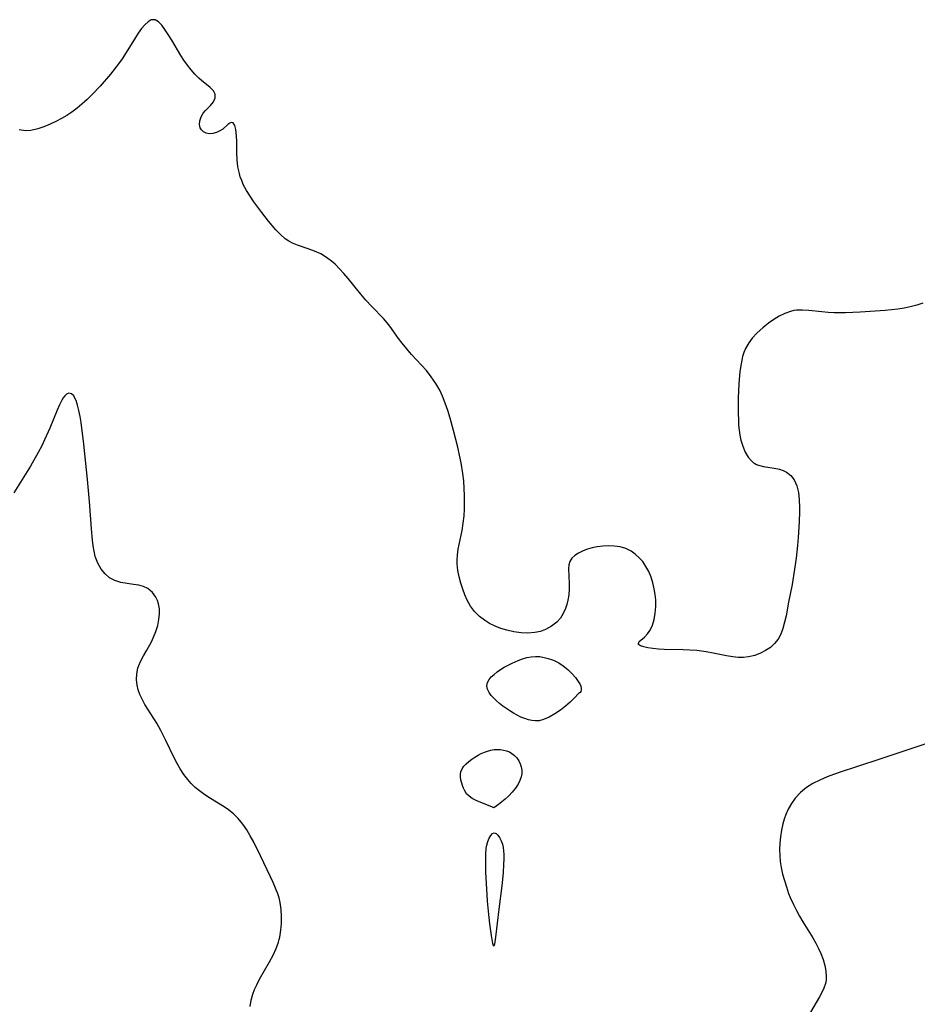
# Model space of a CAD drawing. Header units: metres. Extents: x 1073367 to 1082519, y 1569854 to 1574957.
# Tile 883 of 1056: x 1079737 to 1079948, y 1572579 to 1572810. Entities that reach past the tile are written whole.
import ezdxf

# ---------------------------------------------------------------- set-up
doc = ezdxf.new("R2010")
doc.units = ezdxf.units.M
doc.layers.add('CGG_CurvaNivelLidar_v1', color=253, linetype='Continuous', lineweight=30)

msp = doc.modelspace()

# ---------------------------------------------------------------- linework, layer by layer
at = {"layer": 'CGG_CurvaNivelLidar_v1'}
for p, q in [((1079768.2762, 1572810.1018, 73.5), (1079767.9893, 1572810.0317, 73.5)), ((1079768.6453, 1572810.1032, 73.5), (1079768.2762, 1572810.1018, 73.5)), ((1079768.9194, 1572810.0374, 73.5), (1079768.6453, 1572810.1032, 73.5)), ((1079765.7329, 1572807.9947, 73.5), (1079764.9687, 1572806.9185, 73.5)), ((1079766.4909, 1572808.9103, 73.5), (1079765.7329, 1572807.9947, 73.5)), ((1079767.2431, 1572809.6116, 73.5), (1079766.4909, 1572808.9103, 73.5)), ((1079767.9893, 1572810.0317, 73.5), (1079767.2431, 1572809.6116, 73.5)), ((1079769.6908, 1572809.5846, 73.5), (1079768.9194, 1572810.0374, 73.5)), ((1079770.4589, 1572808.8151, 73.5), (1079769.6908, 1572809.5846, 73.5)), ((1079771.2288, 1572807.8117, 73.5), (1079770.4589, 1572808.8151, 73.5)), ((1079772.0059, 1572806.6411, 73.5), (1079771.2288, 1572807.8117, 73.5)), ((1079764.3286, 1572805.935, 73.5), (1079762.1271, 1572802.3651, 73.5)), ((1079764.9687, 1572806.9185, 73.5), (1079764.3286, 1572805.935, 73.5)), ((1079772.8512, 1572805.2623, 73.5), (1079772.0059, 1572806.6411, 73.5)), ((1079774.9804, 1572801.6663, 73.5), (1079772.8512, 1572805.2623, 73.5)), ((1079761.1791, 1572800.9163, 73.5), (1079760.3103, 1572799.7007, 73.5)), ((1079762.1271, 1572802.3651, 73.5), (1079761.1791, 1572800.9163, 73.5)), ((1079775.6543, 1572800.6169, 73.5), (1079774.9804, 1572801.6663, 73.5)), ((1079760.3103, 1572799.7007, 73.5), (1079758.4376, 1572797.3226, 73.5)), ((1079776.4823, 1572799.4484, 73.5), (1079775.6543, 1572800.6169, 73.5)), ((1079777.3541, 1572798.3443, 73.5), (1079776.4823, 1572799.4484, 73.5)), ((1079758.4376, 1572797.3226, 73.5), (1079756.0139, 1572794.5113, 73.5)), ((1079778.2584, 1572797.32, 73.5), (1079777.3541, 1572798.3443, 73.5)), ((1079779.1839, 1572796.3938, 73.5), (1079778.2584, 1572797.32, 73.5)), ((1079779.8085, 1572795.837, 73.5), (1079779.1839, 1572796.3938, 73.5)), ((1079756.0139, 1572794.5113, 73.5), (1079754.1121, 1572792.4986, 73.5)), ((1079781.8822, 1572794.1416, 73.5), (1079779.8085, 1572795.837, 73.5)), ((1079782.6344, 1572793.3777, 73.5), (1079781.8822, 1572794.1416, 73.5)), ((1079754.1121, 1572792.4986, 73.5), (1079752.9358, 1572791.357, 73.5)), ((1079782.5898, 1572790.7992, 73.5), (1079783.0083, 1572791.7092, 73.5)), ((1079783.0443, 1572792.5957, 73.5), (1079782.6344, 1572793.3777, 73.5)), ((1079783.0083, 1572791.7092, 73.5), (1079783.0443, 1572792.5957, 73.5)), ((1079750.5647, 1572789.3013, 73.5), (1079749.3729, 1572788.4003, 73.5)), ((1079751.7276, 1572790.2671, 73.5), (1079750.5647, 1572789.3013, 73.5)), ((1079752.9358, 1572791.357, 73.5), (1079751.7276, 1572790.2671, 73.5)), ((1079780.7573, 1572788.7384, 73.5), (1079781.92, 1572789.9233, 73.5)), ((1079781.92, 1572789.9233, 73.5), (1079782.5898, 1572790.7992, 73.5)), ((1079748.1508, 1572787.5775, 73.5), (1079746.9519, 1572786.8725, 73.5)), ((1079749.3729, 1572788.4003, 73.5), (1079748.1508, 1572787.5775, 73.5)), ((1079779.4401, 1572786.358, 73.5), (1079779.7389, 1572787.2604, 73.5)), ((1079779.7389, 1572787.2604, 73.5), (1079780.2246, 1572788.1038, 73.5)), ((1079780.2246, 1572788.1038, 73.5), (1079780.7573, 1572788.7384, 73.5)), ((1079742.8023, 1572784.9448, 73.5), (1079741.3867, 1572784.4573, 73.5)), ((1079744.2598, 1572785.5444, 73.5), (1079742.8023, 1572784.9448, 73.5)), ((1079745.7389, 1572786.2382, 73.5), (1079744.2598, 1572785.5444, 73.5)), ((1079746.9519, 1572786.8725, 73.5), (1079745.7389, 1572786.2382, 73.5)), ((1079779.3606, 1572785.4628, 73.5), (1079779.4401, 1572786.358, 73.5)), ((1079779.5186, 1572784.6919, 73.5), (1079779.3606, 1572785.4628, 73.5)), ((1079779.8, 1572784.1872, 73.5), (1079779.5186, 1572784.6919, 73.5)), ((1079785.9942, 1572785.507, 73.5), (1079784.8281, 1572784.4052, 73.5)), ((1079786.4324, 1572785.8043, 73.5), (1079785.9942, 1572785.507, 73.5)), ((1079786.8604, 1572785.9326, 73.5), (1079786.4324, 1572785.8043, 73.5)), ((1079787.2401, 1572785.8312, 73.5), (1079786.8604, 1572785.9326, 73.5)), ((1079787.6286, 1572785.2606, 73.5), (1079787.2401, 1572785.8312, 73.5)), ((1079787.8887, 1572784.2841, 73.5), (1079787.6286, 1572785.2606, 73.5)), ((1079737.4764, 1572784.1024, 73.5), (1079736.9658, 1572784.2378, 73.5)), ((1079738.5229, 1572783.9574, 73.5), (1079737.4764, 1572784.1024, 73.5)), ((1079739.7172, 1572784.0504, 73.5), (1079738.5229, 1572783.9574, 73.5)), ((1079741.3867, 1572784.4573, 73.5), (1079739.7172, 1572784.0504, 73.5)), ((1079780.2492, 1572783.7543, 73.5), (1079779.8, 1572784.1872, 73.5)), ((1079780.8822, 1572783.4345, 73.5), (1079780.2492, 1572783.7543, 73.5)), ((1079781.6103, 1572783.2925, 73.5), (1079780.8822, 1572783.4345, 73.5)), ((1079782.4658, 1572783.3459, 73.5), (1079781.6103, 1572783.2925, 73.5)), ((1079783.3237, 1572783.579, 73.5), (1079782.4658, 1572783.3459, 73.5)), ((1079784.1298, 1572783.9456, 73.5), (1079783.3237, 1572783.579, 73.5)), ((1079784.8281, 1572784.4052, 73.5), (1079784.1298, 1572783.9456, 73.5)), ((1079788.0605, 1572782.8189, 73.5), (1079787.8887, 1572784.2841, 73.5)), ((1079788.116, 1572781.4602, 73.5), (1079788.0605, 1572782.8189, 73.5)), ((1079788.1285, 1572778.8088, 73.5), (1079788.116, 1572781.4602, 73.5)), ((1079788.1832, 1572777.1759, 73.5), (1079788.1285, 1572778.8088, 73.5)), ((1079788.3605, 1572775.5244, 73.5), (1079788.1832, 1572777.1759, 73.5)), ((1079788.7068, 1572773.9249, 73.5), (1079788.3605, 1572775.5244, 73.5)), ((1079788.9193, 1572773.2036, 73.5), (1079788.7068, 1572773.9249, 73.5)), ((1079789.2477, 1572772.2817, 73.5), (1079788.9193, 1572773.2036, 73.5)), ((1079789.636, 1572771.3762, 73.5), (1079789.2477, 1572772.2817, 73.5)), ((1079790.3713, 1572769.9688, 73.5), (1079789.636, 1572771.3762, 73.5)), ((1079791.2147, 1572768.6006, 73.5), (1079790.3713, 1572769.9688, 73.5)), ((1079792.13, 1572767.2604, 73.5), (1079791.2147, 1572768.6006, 73.5)), ((1079793.9605, 1572764.7887, 73.5), (1079792.13, 1572767.2604, 73.5)), ((1079795.5773, 1572762.749, 73.5), (1079793.9605, 1572764.7887, 73.5)), ((1079797.2829, 1572760.7193, 73.5), (1079795.5773, 1572762.749, 73.5)), ((1079798.3432, 1572759.5993, 73.5), (1079797.2829, 1572760.7193, 73.5)), ((1079799.4741, 1572758.6163, 73.5), (1079798.3432, 1572759.5993, 73.5)), ((1079800.319, 1572758.0409, 73.5), (1079799.4741, 1572758.6163, 73.5)), ((1079801.2112, 1572757.5583, 73.5), (1079800.319, 1572758.0409, 73.5)), ((1079802.3884, 1572757.074, 73.5), (1079801.2112, 1572757.5583, 73.5)), ((1079804.8514, 1572756.2716, 73.5), (1079802.3884, 1572757.074, 73.5)), ((1079806.3554, 1572755.7195, 73.5), (1079804.8514, 1572756.2716, 73.5)), ((1079807.829, 1572755.036, 73.5), (1079806.3554, 1572755.7195, 73.5)), ((1079808.6839, 1572754.5446, 73.5), (1079807.829, 1572755.036, 73.5)), ((1079809.5108, 1572753.9921, 73.5), (1079808.6839, 1572754.5446, 73.5)), ((1079810.3629, 1572753.3367, 73.5), (1079809.5108, 1572753.9921, 73.5)), ((1079811.1813, 1572752.6229, 73.5), (1079810.3629, 1572753.3367, 73.5)), ((1079812.2507, 1572751.5659, 73.5), (1079811.1813, 1572752.6229, 73.5)), ((1079813.2758, 1572750.4388, 73.5), (1079812.2507, 1572751.5659, 73.5)), ((1079814.2716, 1572749.2645, 73.5), (1079813.2758, 1572750.4388, 73.5)), ((1079817.2752, 1572745.5724, 73.5), (1079814.2716, 1572749.2645, 73.5)), ((1079818.4345, 1572744.2202, 73.5), (1079817.2752, 1572745.5724, 73.5)), ((1079819.8519, 1572742.6919, 73.5), (1079818.4345, 1572744.2202, 73.5)), ((1079947.8895, 1572742.9986, 73.5), (1079946.2709, 1572742.5786, 73.5)), ((1079949.2933, 1572743.5057, 73.5), (1079947.8895, 1572742.9986, 73.5)), ((1079822.5826, 1572739.874, 73.5), (1079819.8519, 1572742.6919, 73.5)), ((1079916.8133, 1572741.0685, 73.5), (1079915.5159, 1572740.4109, 73.5)), ((1079918.1551, 1572741.5497, 73.5), (1079916.8133, 1572741.0685, 73.5)), ((1079918.9344, 1572741.722, 73.5), (1079918.1551, 1572741.5497, 73.5)), ((1079919.5948, 1572741.8078, 73.5), (1079918.9344, 1572741.722, 73.5)), ((1079921.03, 1572741.8497, 73.5), (1079919.5948, 1572741.8078, 73.5)), ((1079922.5053, 1572741.7588, 73.5), (1079921.03, 1572741.8497, 73.5)), ((1079925.5607, 1572741.429, 73.5), (1079922.5053, 1572741.7588, 73.5)), ((1079926.9966, 1572741.3087, 73.5), (1079925.5607, 1572741.429, 73.5)), ((1079928.4533, 1572741.2384, 73.5), (1079926.9966, 1572741.3087, 73.5)), ((1079931.1101, 1572741.2426, 73.5), (1079928.4533, 1572741.2384, 73.5)), ((1079934.545, 1572741.3782, 73.5), (1079931.1101, 1572741.2426, 73.5)), ((1079940.3918, 1572741.7682, 73.5), (1079934.545, 1572741.3782, 73.5)), ((1079943.3801, 1572742.0815, 73.5), (1079940.3918, 1572741.7682, 73.5)), ((1079944.8414, 1572742.302, 73.5), (1079943.3801, 1572742.0815, 73.5)), ((1079946.2709, 1572742.5786, 73.5), (1079944.8414, 1572742.302, 73.5)), ((1079823.4393, 1572738.879, 73.5), (1079822.5826, 1572739.874, 73.5)), ((1079824.0329, 1572738.1011, 73.5), (1079823.4393, 1572738.879, 73.5)), ((1079913.0188, 1572738.7487, 73.5), (1079911.6512, 1572737.6765, 73.5)), ((1079914.2532, 1572739.6245, 73.5), (1079913.0188, 1572738.7487, 73.5)), ((1079915.5159, 1572740.4109, 73.5), (1079914.2532, 1572739.6245, 73.5)), ((1079826.1177, 1572735.1445, 73.5), (1079824.0329, 1572738.1011, 73.5)), ((1079910.3555, 1572736.5229, 73.5), (1079909.1786, 1572735.271, 73.5)), ((1079911.6512, 1572737.6765, 73.5), (1079910.3555, 1572736.5229, 73.5)), ((1079826.9182, 1572734.0722, 73.5), (1079826.1177, 1572735.1445, 73.5)), ((1079828.0144, 1572732.7266, 73.5), (1079826.9182, 1572734.0722, 73.5)), ((1079908.3564, 1572734.1778, 73.5), (1079907.5849, 1572732.8048, 73.5)), ((1079909.1786, 1572735.271, 73.5), (1079908.3564, 1572734.1778, 73.5)), ((1079829.1543, 1572731.4305, 73.5), (1079828.0144, 1572732.7266, 73.5)), ((1079831.4957, 1572728.9124, 73.5), (1079829.1543, 1572731.4305, 73.5)), ((1079907.2179, 1572731.8932, 73.5), (1079906.9246, 1572730.9411, 73.5)), ((1079907.5849, 1572732.8048, 73.5), (1079907.2179, 1572731.8932, 73.5)), ((1079906.5468, 1572729.2096, 73.5), (1079906.2936, 1572727.406, 73.5)), ((1079906.9246, 1572730.9411, 73.5), (1079906.5468, 1572729.2096, 73.5)), ((1079832.6356, 1572727.621, 73.5), (1079831.4957, 1572728.9124, 73.5)), ((1079833.7886, 1572726.1587, 73.5), (1079832.6356, 1572727.621, 73.5)), ((1079906.2936, 1572727.406, 73.5), (1079906.0618, 1572724.5412, 73.5)), ((1079834.8391, 1572724.6216, 73.5), (1079833.7886, 1572726.1587, 73.5)), ((1079835.7649, 1572723.0061, 73.5), (1079834.8391, 1572724.6216, 73.5)), ((1079906.0618, 1572724.5412, 73.5), (1079905.9089, 1572721.2317, 73.5)), ((1079748.674, 1572722.3297, 74), (1079748.0854, 1572722.0764, 74)), ((1079749.2667, 1572722.1869, 74), (1079748.674, 1572722.3297, 74)), ((1079749.7865, 1572721.6742, 74), (1079749.2667, 1572722.1869, 74)), ((1079836.4195, 1572721.6159, 73.5), (1079835.7649, 1572723.0061, 73.5)), ((1079746.9883, 1572720.686, 74), (1079746.4315, 1572719.5926, 74)), ((1079747.3425, 1572721.2561, 74), (1079746.9883, 1572720.686, 74)), ((1079747.7066, 1572721.7248, 74), (1079747.3425, 1572721.2561, 74)), ((1079748.0854, 1572722.0764, 74), (1079747.7066, 1572721.7248, 74)), ((1079750.0769, 1572721.1801, 74), (1079749.7865, 1572721.6742, 74)), ((1079750.339, 1572720.5809, 74), (1079750.0769, 1572721.1801, 74)), ((1079750.703, 1572719.4923, 74), (1079750.339, 1572720.5809, 74)), ((1079837.085, 1572719.9426, 73.5), (1079836.4195, 1572721.6159, 73.5)), ((1079837.6753, 1572718.2247, 73.5), (1079837.085, 1572719.9426, 73.5)), ((1079905.9089, 1572721.2317, 73.5), (1079905.8733, 1572719.4424, 73.5)), ((1079745.8808, 1572718.3372, 74), (1079744.1538, 1572714.1038, 74)), ((1079746.4315, 1572719.5926, 74), (1079745.8808, 1572718.3372, 74)), ((1079751.0231, 1572718.2442, 74), (1079750.703, 1572719.4923, 74)), ((1079751.298, 1572716.875, 74), (1079751.0231, 1572718.2442, 74)), ((1079838.2123, 1572716.475, 73.5), (1079837.6753, 1572718.2247, 73.5)), ((1079905.8733, 1572719.4424, 73.5), (1079905.8776, 1572717.667, 73.5)), ((1079905.8776, 1572717.667, 73.5), (1079905.9239, 1572715.9197, 73.5)), ((1079751.5253, 1572715.4382, 74), (1079751.298, 1572716.875, 74)), ((1079752.1551, 1572710.3518, 74), (1079751.5253, 1572715.4382, 74)), ((1079839.0194, 1572713.5629, 73.5), (1079838.2123, 1572716.475, 73.5)), ((1079905.9239, 1572715.9197, 73.5), (1079905.984, 1572714.779, 73.5)), ((1079744.1538, 1572714.1038, 74), (1079742.9584, 1572711.3473, 74)), ((1079840.0154, 1572709.6113, 73.5), (1079839.0194, 1572713.5629, 73.5)), ((1079905.984, 1572714.779, 73.5), (1079906.0846, 1572713.6612, 73.5)), ((1079906.0846, 1572713.6612, 73.5), (1079906.2607, 1572712.4678, 73.5)), ((1079742.9584, 1572711.3473, 74), (1079742.3032, 1572709.9688, 74)), ((1079906.2607, 1572712.4678, 73.5), (1079906.5082, 1572711.3157, 73.5)), ((1079906.5082, 1572711.3157, 73.5), (1079906.9595, 1572709.8309, 73.5)), ((1079741.4627, 1572708.3463, 74), (1079739.6395, 1572705.1559, 74)), ((1079742.3032, 1572709.9688, 74), (1079741.4627, 1572708.3463, 74)), ((1079753.0378, 1572702.0463, 74), (1079752.1551, 1572710.3518, 74)), ((1079840.4304, 1572707.7807, 73.5), (1079840.0154, 1572709.6113, 73.5)), ((1079906.9595, 1572709.8309, 73.5), (1079907.5374, 1572708.473, 73.5)), ((1079907.5374, 1572708.473, 73.5), (1079908.2428, 1572707.2812, 73.5)), ((1079840.8014, 1572705.9429, 73.5), (1079840.4304, 1572707.7807, 73.5)), ((1079908.2428, 1572707.2812, 73.5), (1079909.0863, 1572706.3058, 73.5)), ((1079909.0863, 1572706.3058, 73.5), (1079909.5136, 1572705.9556, 73.5)), ((1079909.5136, 1572705.9556, 73.5), (1079909.8121, 1572705.7596, 73.5)), ((1079739.6395, 1572705.1559, 74), (1079735.7625, 1572698.8746, 74)), ((1079841.2067, 1572703.4339, 73.5), (1079840.8014, 1572705.9429, 73.5)), ((1079909.8121, 1572705.7596, 73.5), (1079910.1753, 1572705.5674, 73.5)), ((1079910.1753, 1572705.5674, 73.5), (1079910.6308, 1572705.3816, 73.5)), ((1079910.6308, 1572705.3816, 73.5), (1079911.795, 1572705.0741, 73.5)), ((1079911.795, 1572705.0741, 73.5), (1079914.3086, 1572704.6873, 73.5)), ((1079914.3086, 1572704.6873, 73.5), (1079915.5623, 1572704.4248, 73.5)), ((1079915.5623, 1572704.4248, 73.5), (1079916.4459, 1572704.1321, 73.5)), ((1079916.4459, 1572704.1321, 73.5), (1079917.2697, 1572703.735, 73.5)), ((1079917.2697, 1572703.735, 73.5), (1079918.2373, 1572703.0137, 73.5)), ((1079753.5091, 1572696.861, 74), (1079753.0378, 1572702.0463, 74)), ((1079841.4042, 1572701.6944, 73.5), (1079841.2067, 1572703.4339, 73.5)), ((1079841.5305, 1572699.9527, 73.5), (1079841.4042, 1572701.6944, 73.5)), ((1079918.2373, 1572703.0137, 73.5), (1079919.0493, 1572701.9703, 73.5)), ((1079919.0493, 1572701.9703, 73.5), (1079919.3865, 1572701.2853, 73.5)), ((1079841.585, 1572698.3127, 73.5), (1079841.5305, 1572699.9527, 73.5)), ((1079919.3865, 1572701.2853, 73.5), (1079919.6544, 1572700.538, 73.5)), ((1079919.6544, 1572700.538, 73.5), (1079920.0194, 1572698.9729, 73.5)), ((1079753.9525, 1572690.4375, 74), (1079753.5091, 1572696.861, 74)), ((1079841.5629, 1572695.0933, 73.5), (1079841.585, 1572698.3127, 73.5)), ((1079920.0194, 1572698.9729, 73.5), (1079920.2312, 1572697.2661, 73.5)), ((1079920.2312, 1572697.2661, 73.5), (1079920.3185, 1572695.4585, 73.5)), ((1079841.4839, 1572693.5204, 73.5), (1079841.5629, 1572695.0933, 73.5)), ((1079920.3215, 1572694.4913, 73.5), (1079920.245, 1572692.0873, 73.5)), ((1079920.3185, 1572695.4585, 73.5), (1079920.3215, 1572694.4913, 73.5)), ((1079841.3105, 1572691.7511, 73.5), (1079841.4839, 1572693.5204, 73.5)), ((1079920.245, 1572692.0873, 73.5), (1079920.0039, 1572688.3701, 73.5)), ((1079754.1825, 1572687.8025, 74), (1079753.9525, 1572690.4375, 74)), ((1079840.1317, 1572685.6942, 73.5), (1079841.0417, 1572690.0113, 73.5)), ((1079841.0417, 1572690.0113, 73.5), (1079841.3105, 1572691.7511, 73.5)), ((1079754.3479, 1572686.4703, 74), (1079754.1825, 1572687.8025, 74)), ((1079920.0039, 1572688.3701, 73.5), (1079919.8376, 1572686.4884, 73.5)), ((1079754.5663, 1572685.1809, 74), (1079754.3479, 1572686.4703, 74)), ((1079754.8674, 1572683.9455, 74), (1079754.5663, 1572685.1809, 74)), ((1079839.9277, 1572684.2689, 73.5), (1079840.1317, 1572685.6942, 73.5)), ((1079869.4737, 1572685.2861, 73.5), (1079868.3521, 1572684.7569, 73.5)), ((1079870.4858, 1572685.646, 73.5), (1079869.4737, 1572685.2861, 73.5)), ((1079871.5618, 1572685.9405, 73.5), (1079870.4858, 1572685.646, 73.5)), ((1079872.7965, 1572686.1849, 73.5), (1079871.5618, 1572685.9405, 73.5)), ((1079874.0637, 1572686.3473, 73.5), (1079872.7965, 1572686.1849, 73.5)), ((1079875.3417, 1572686.426, 73.5), (1079874.0637, 1572686.3473, 73.5)), ((1079876.7642, 1572686.3995, 73.5), (1079875.3417, 1572686.426, 73.5)), ((1079878.1542, 1572686.2012, 73.5), (1079876.7642, 1572686.3995, 73.5)), ((1079879.4742, 1572685.7873, 73.5), (1079878.1542, 1572686.2012, 73.5)), ((1079880.7203, 1572685.1637, 73.5), (1079879.4742, 1572685.7873, 73.5)), ((1079881.7158, 1572684.4724, 73.5), (1079880.7203, 1572685.1637, 73.5)), ((1079919.8376, 1572686.4884, 73.5), (1079919.504, 1572683.5254, 73.5)), ((1079755.4459, 1572682.3927, 74), (1079754.8674, 1572683.9455, 74)), ((1079839.8617, 1572683.141, 73.5), (1079839.9277, 1572684.2689, 73.5)), ((1079839.8811, 1572682.191, 73.5), (1079839.8617, 1572683.141, 73.5)), ((1079866.7847, 1572683.5168, 73.5), (1079866.3114, 1572682.7566, 73.5)), ((1079867.4794, 1572684.1824, 73.5), (1079866.7847, 1572683.5168, 73.5)), ((1079868.3521, 1572684.7569, 73.5), (1079867.4794, 1572684.1824, 73.5)), ((1079882.6308, 1572683.6549, 73.5), (1079881.7158, 1572684.4724, 73.5)), ((1079883.4551, 1572682.7256, 73.5), (1079882.6308, 1572683.6549, 73.5)), ((1079919.504, 1572683.5254, 73.5), (1079919.1454, 1572680.9787, 73.5)), ((1079756.2286, 1572680.9989, 74), (1079755.4459, 1572682.3927, 74)), ((1079757.1523, 1572679.8682, 74), (1079756.2286, 1572680.9989, 74)), ((1079840.0438, 1572680.6804, 73.5), (1079839.8811, 1572682.191, 73.5)), ((1079840.335, 1572679.1813, 73.5), (1079840.0438, 1572680.6804, 73.5)), ((1079866.094, 1572681.9581, 73.5), (1079866.0346, 1572681.0739, 73.5)), ((1079866.0346, 1572681.0739, 73.5), (1079866.1535, 1572677.6152, 73.5)), ((1079866.3114, 1572682.7566, 73.5), (1079866.094, 1572681.9581, 73.5)), ((1079884.2251, 1572681.6202, 73.5), (1079883.4551, 1572682.7256, 73.5)), ((1079884.8777, 1572680.4212, 73.5), (1079884.2251, 1572681.6202, 73.5)), ((1079919.1454, 1572680.9787, 73.5), (1079918.5334, 1572677.3731, 73.5)), ((1079758.2315, 1572678.9437, 74), (1079757.1523, 1572679.8682, 74)), ((1079759.4433, 1572678.2609, 74), (1079758.2315, 1572678.9437, 74)), ((1079760.8451, 1572677.822, 74), (1079759.4433, 1572678.2609, 74)), ((1079840.7205, 1572677.6984, 73.5), (1079840.335, 1572679.1813, 73.5)), ((1079885.4243, 1572679.1194, 73.5), (1079884.8777, 1572680.4212, 73.5)), ((1079885.8576, 1572677.7644, 73.5), (1079885.4243, 1572679.1194, 73.5)), ((1079762.3165, 1572677.5746, 74), (1079760.8451, 1572677.822, 74)), ((1079763.8614, 1572677.3813, 74), (1079762.3165, 1572677.5746, 74)), ((1079765.054, 1572677.1738, 74), (1079763.8614, 1572677.3813, 74)), ((1079766.1871, 1572676.8572, 74), (1079765.054, 1572677.1738, 74)), ((1079767.2184, 1572676.3799, 74), (1079766.1871, 1572676.8572, 74)), ((1079768.2932, 1572675.5152, 74), (1079767.2184, 1572676.3799, 74)), ((1079841.173, 1572676.2382, 73.5), (1079840.7205, 1572677.6984, 73.5)), ((1079841.6422, 1572674.9179, 73.5), (1079841.173, 1572676.2382, 73.5)), ((1079866.1525, 1572676.2858, 73.5), (1079866.078, 1572674.9414, 73.5)), ((1079866.1535, 1572677.6152, 73.5), (1079866.1525, 1572676.2858, 73.5)), ((1079886.1841, 1572676.3775, 73.5), (1079885.8576, 1572677.7644, 73.5)), ((1079886.4045, 1572674.9781, 73.5), (1079886.1841, 1572676.3775, 73.5)), ((1079918.5334, 1572677.3731, 73.5), (1079917.6918, 1572673.1698, 73.5)), ((1079769.1204, 1572674.3862, 74), (1079768.2932, 1572675.5152, 74)), ((1079769.4774, 1572673.6239, 74), (1079769.1204, 1572674.3862, 74)), ((1079769.7368, 1572672.802, 74), (1079769.4774, 1572673.6239, 74)), ((1079842.1984, 1572673.6445, 73.5), (1079841.6422, 1572674.9179, 73.5)), ((1079843.0033, 1572672.255, 73.5), (1079842.1984, 1572673.6445, 73.5)), ((1079865.9016, 1572673.6656, 73.5), (1079865.6581, 1572672.6728, 73.5)), ((1079866.078, 1572674.9414, 73.5), (1079865.9016, 1572673.6656, 73.5)), ((1079886.5069, 1572673.7211, 73.5), (1079886.4045, 1572674.9781, 73.5)), ((1079886.5028, 1572672.2044, 73.5), (1079886.5069, 1572673.7211, 73.5)), ((1079769.927, 1572671.6713, 74), (1079769.7368, 1572672.802, 74)), ((1079769.9597, 1572670.4859, 74), (1079769.927, 1572671.6713, 74)), ((1079843.9789, 1572670.9769, 73.5), (1079843.0033, 1572672.255, 73.5)), ((1079865.3264, 1572671.7085, 73.5), (1079864.7844, 1572670.531, 73.5)), ((1079865.6581, 1572672.6728, 73.5), (1079865.3264, 1572671.7085, 73.5)), ((1079886.3806, 1572670.6321, 73.5), (1079886.5028, 1572672.2044, 73.5)), ((1079917.6918, 1572673.1698, 73.5), (1079917.1198, 1572670.015, 73.5)), ((1079769.5149, 1572667.7089, 74), (1079769.817, 1572669.1065, 74)), ((1079769.817, 1572669.1065, 74), (1079769.9597, 1572670.4859, 74)), ((1079845.1191, 1572669.8369, 73.5), (1079843.9789, 1572670.9769, 73.5)), ((1079846.2562, 1572668.9677, 73.5), (1079845.1191, 1572669.8369, 73.5)), ((1079847.4947, 1572668.216, 73.5), (1079846.2562, 1572668.9677, 73.5)), ((1079864.1078, 1572669.4457, 73.5), (1079863.284, 1572668.489, 73.5)), ((1079864.7844, 1572670.531, 73.5), (1079864.1078, 1572669.4457, 73.5)), ((1079885.7659, 1572667.7952, 73.5), (1079886.1404, 1572669.1471, 73.5)), ((1079886.1404, 1572669.1471, 73.5), (1079886.3806, 1572670.6321, 73.5)), ((1079917.1198, 1572670.015, 73.5), (1079916.793, 1572668.4816, 73.5)), ((1079769.0836, 1572666.3141, 74), (1079769.5149, 1572667.7089, 74)), ((1079848.8102, 1572667.5704, 73.5), (1079847.4947, 1572668.216, 73.5)), ((1079850.1625, 1572667.0334, 73.5), (1079848.8102, 1572667.5704, 73.5)), ((1079851.5532, 1572666.5949, 73.5), (1079850.1625, 1572667.0334, 73.5)), ((1079860.6589, 1572666.7925, 73.5), (1079859.4187, 1572666.3411, 73.5)), ((1079862.0621, 1572667.5311, 73.5), (1079860.6589, 1572666.7925, 73.5)), ((1079863.284, 1572668.489, 73.5), (1079862.0621, 1572667.5311, 73.5)), ((1079884.5694, 1572665.7347, 73.5), (1079885.2326, 1572666.6311, 73.5)), ((1079885.2326, 1572666.6311, 73.5), (1079885.7659, 1572667.7952, 73.5)), ((1079916.3935, 1572667.0176, 73.5), (1079915.8802, 1572665.6515, 73.5)), ((1079916.793, 1572668.4816, 73.5), (1079916.3935, 1572667.0176, 73.5)), ((1079768.0367, 1572663.859, 74), (1079768.5456, 1572664.9423, 74)), ((1079768.5456, 1572664.9423, 74), (1079769.0836, 1572666.3141, 74)), ((1079853.2063, 1572666.2135, 73.5), (1079851.5532, 1572666.5949, 73.5)), ((1079854.8658, 1572665.98, 73.5), (1079853.2063, 1572666.2135, 73.5)), ((1079856.5062, 1572665.9118, 73.5), (1079854.8658, 1572665.98, 73.5)), ((1079858.1119, 1572666.0434, 73.5), (1079856.5062, 1572665.9118, 73.5)), ((1079859.4187, 1572666.3411, 73.5), (1079858.1119, 1572666.0434, 73.5)), ((1079882.6558, 1572663.9414, 73.5), (1079883.8439, 1572665.0156, 73.5)), ((1079883.8439, 1572665.0156, 73.5), (1079884.5694, 1572665.7347, 73.5)), ((1079915.2562, 1572664.4996, 73.5), (1079914.4358, 1572663.4724, 73.5)), ((1079915.8802, 1572665.6515, 73.5), (1079915.2562, 1572664.4996, 73.5)), ((1079766.9696, 1572661.9592, 74), (1079768.0367, 1572663.859, 74)), ((1079882.4348, 1572663.5226, 73.5), (1079882.6558, 1572663.9414, 73.5)), ((1079882.4539, 1572663.3821, 73.5), (1079882.4348, 1572663.5226, 73.5)), ((1079882.5054, 1572663.2868, 73.5), (1079882.4539, 1572663.3821, 73.5)), ((1079882.9393, 1572662.97, 73.5), (1079882.5054, 1572663.2868, 73.5)), ((1079883.6911, 1572662.7014, 73.5), (1079882.9393, 1572662.97, 73.5)), ((1079884.6869, 1572662.4758, 73.5), (1079883.6911, 1572662.7014, 73.5)), ((1079885.8672, 1572662.2917, 73.5), (1079884.6869, 1572662.4758, 73.5)), ((1079887.1842, 1572662.1508, 73.5), (1079885.8672, 1572662.2917, 73.5)), ((1079888.4953, 1572662.0652, 73.5), (1079887.1842, 1572662.1508, 73.5)), ((1079892.9316, 1572661.9788, 73.5), (1079888.4953, 1572662.0652, 73.5)), ((1079913.4515, 1572662.5833, 73.5), (1079912.338, 1572661.8246, 73.5)), ((1079914.4358, 1572663.4724, 73.5), (1079913.4515, 1572662.5833, 73.5)), ((1079765.4409, 1572659.2412, 74), (1079766.161, 1572660.5907, 74)), ((1079766.161, 1572660.5907, 74), (1079766.9696, 1572661.9592, 74)), ((1079854.1985, 1572659.5, 73.5), (1079855.2051, 1572659.8645, 73.5)), ((1079855.2051, 1572659.8645, 73.5), (1079856.2196, 1572660.1608, 73.5)), ((1079856.2196, 1572660.1608, 73.5), (1079857.2379, 1572660.3684, 73.5)), ((1079857.2379, 1572660.3684, 73.5), (1079858.2566, 1572660.4586, 73.5)), ((1079858.2566, 1572660.4586, 73.5), (1079859.2659, 1572660.4079, 73.5)), ((1079859.2659, 1572660.4079, 73.5), (1079860.2699, 1572660.2362, 73.5)), ((1079860.2699, 1572660.2362, 73.5), (1079861.2651, 1572659.9682, 73.5)), ((1079861.2651, 1572659.9682, 73.5), (1079862.2475, 1572659.6221, 73.5)), ((1079894.5589, 1572661.9213, 73.5), (1079892.9316, 1572661.9788, 73.5)), ((1079896.1926, 1572661.8134, 73.5), (1079894.5589, 1572661.9213, 73.5)), ((1079898.3965, 1572661.5431, 73.5), (1079896.1926, 1572661.8134, 73.5)), ((1079899.9842, 1572661.2386, 73.5), (1079898.3965, 1572661.5431, 73.5)), ((1079903.107, 1572660.5648, 73.5), (1079899.9842, 1572661.2386, 73.5)), ((1079904.6524, 1572660.3183, 73.5), (1079903.107, 1572660.5648, 73.5)), ((1079905.9014, 1572660.2194, 73.5), (1079904.6524, 1572660.3183, 73.5)), ((1079907.1362, 1572660.2278, 73.5), (1079905.9014, 1572660.2194, 73.5)), ((1079908.3455, 1572660.3565, 73.5), (1079907.1362, 1572660.2278, 73.5)), ((1079909.7691, 1572660.6899, 73.5), (1079908.3455, 1572660.3565, 73.5)), ((1079911.1228, 1572661.1965, 73.5), (1079909.7691, 1572660.6899, 73.5)), ((1079912.338, 1572661.8246, 73.5), (1079911.1228, 1572661.1965, 73.5)), ((1079764.6061, 1572656.3717, 74), (1079764.8493, 1572657.6575, 74)), ((1079764.8493, 1572657.6575, 74), (1079765.0527, 1572658.3212, 74)), ((1079765.0527, 1572658.3212, 74), (1079765.4409, 1572659.2412, 74)), ((1079849.2685, 1572656.7989, 73.5), (1079850.0801, 1572657.3587, 73.5)), ((1079850.0801, 1572657.3587, 73.5), (1079850.9437, 1572657.897, 73.5)), ((1079850.9437, 1572657.897, 73.5), (1079851.8471, 1572658.4082, 73.5)), ((1079851.8471, 1572658.4082, 73.5), (1079852.7817, 1572658.8837, 73.5)), ((1079852.7817, 1572658.8837, 73.5), (1079854.1985, 1572659.5, 73.5)), ((1079862.2475, 1572659.6221, 73.5), (1079862.991, 1572659.3095, 73.5)), ((1079862.991, 1572659.3095, 73.5), (1079863.7348, 1572658.931, 73.5)), ((1079863.7348, 1572658.931, 73.5), (1079864.7998, 1572658.2298, 73.5)), ((1079864.7998, 1572658.2298, 73.5), (1079865.8369, 1572657.3842, 73.5)), ((1079865.8369, 1572657.3842, 73.5), (1079866.7995, 1572656.4559, 73.5)), ((1079764.5419, 1572655.0465, 74), (1079764.6061, 1572656.3717, 74)), ((1079764.673, 1572653.7067, 74), (1079764.5419, 1572655.0465, 74)), ((1079847.3852, 1572655.0305, 73.5), (1079847.8945, 1572655.6419, 73.5)), ((1079847.8945, 1572655.6419, 73.5), (1079848.526, 1572656.221, 73.5)), ((1079848.526, 1572656.221, 73.5), (1079849.2685, 1572656.7989, 73.5)), ((1079866.7995, 1572656.4559, 73.5), (1079867.6412, 1572655.5041, 73.5)), ((1079867.6412, 1572655.5041, 73.5), (1079868.3161, 1572654.5842, 73.5)), ((1079764.944, 1572652.5898, 74), (1079764.673, 1572653.7067, 74)), ((1079846.8693, 1572653.5082, 73.5), (1079847.0046, 1572654.2873, 73.5)), ((1079847.0037, 1572652.734, 73.5), (1079846.8693, 1572653.5082, 73.5)), ((1079847.3639, 1572651.9669, 73.5), (1079847.0037, 1572652.734, 73.5)), ((1079847.0046, 1572654.2873, 73.5), (1079847.3852, 1572655.0305, 73.5)), ((1079868.3161, 1572654.5842, 73.5), (1079868.6559, 1572654.001, 73.5)), ((1079868.6559, 1572654.001, 73.5), (1079868.8823, 1572653.4536, 73.5)), ((1079868.8823, 1572653.4536, 73.5), (1079868.9886, 1572652.9433, 73.5)), ((1079868.9886, 1572652.9433, 73.5), (1079868.9827, 1572652.5042, 73.5)), ((1079765.344, 1572651.4826, 74), (1079764.944, 1572652.5898, 74)), ((1079765.8518, 1572650.3886, 74), (1079765.344, 1572651.4826, 74)), ((1079847.8478, 1572651.2873, 73.5), (1079847.3639, 1572651.9669, 73.5)), ((1079848.4449, 1572650.6231, 73.5), (1079847.8478, 1572651.2873, 73.5)), ((1079849.1045, 1572649.9916, 73.5), (1079848.4449, 1572650.6231, 73.5)), ((1079867.2771, 1572650.5721, 73.5), (1079866.3908, 1572649.714, 73.5)), ((1079868.5, 1572651.8929, 73.5), (1079867.2771, 1572650.5721, 73.5)), ((1079868.6469, 1572651.9018, 73.5), (1079868.5, 1572651.8929, 73.5)), ((1079868.7831, 1572652.0042, 73.5), (1079868.6469, 1572651.9018, 73.5)), ((1079868.9057, 1572652.2107, 73.5), (1079868.7831, 1572652.0042, 73.5)), ((1079868.9827, 1572652.5042, 73.5), (1079868.9057, 1572652.2107, 73.5)), ((1079766.5183, 1572649.1899, 74), (1079765.8518, 1572650.3886, 74)), ((1079769.2993, 1572644.8045, 74), (1079766.5183, 1572649.1899, 74)), ((1079849.8243, 1572649.3736, 73.5), (1079849.1045, 1572649.9916, 73.5)), ((1079850.5905, 1572648.772, 73.5), (1079849.8243, 1572649.3736, 73.5)), ((1079852.224, 1572647.6378, 73.5), (1079850.5905, 1572648.772, 73.5)), ((1079865.3288, 1572648.7816, 73.5), (1079864.1094, 1572647.8361, 73.5)), ((1079866.3908, 1572649.714, 73.5), (1079865.3288, 1572648.7816, 73.5)), ((1079853.0842, 1572647.1159, 73.5), (1079852.224, 1572647.6378, 73.5)), ((1079853.9617, 1572646.6345, 73.5), (1079853.0842, 1572647.1159, 73.5)), ((1079854.8506, 1572646.2012, 73.5), (1079853.9617, 1572646.6345, 73.5)), ((1079855.7464, 1572645.8279, 73.5), (1079854.8506, 1572646.2012, 73.5)), ((1079856.6453, 1572645.5315, 73.5), (1079855.7464, 1572645.8279, 73.5)), ((1079861.467, 1572646.2055, 73.5), (1079860.165, 1572645.6396, 73.5)), ((1079862.8022, 1572646.9576, 73.5), (1079861.467, 1572646.2055, 73.5)), ((1079864.1094, 1572647.8361, 73.5), (1079862.8022, 1572646.9576, 73.5)), ((1079770.2777, 1572643.0562, 74), (1079769.2993, 1572644.8045, 74)), ((1079857.4286, 1572645.3545, 73.5), (1079856.6453, 1572645.5315, 73.5)), ((1079858.2107, 1572645.2756, 73.5), (1079857.4286, 1572645.3545, 73.5)), ((1079859.1385, 1572645.352, 73.5), (1079858.2107, 1572645.2756, 73.5)), ((1079860.165, 1572645.6396, 73.5), (1079859.1385, 1572645.352, 73.5)), ((1079771.4686, 1572640.6803, 74), (1079770.2777, 1572643.0562, 74)), ((1079773.41, 1572636.6311, 74), (1079771.4686, 1572640.6803, 74)), ((1079949.9496, 1572639.9409, 74), (1079939.8657, 1572636.5208, 74)), ((1079774.0964, 1572635.2945, 74), (1079773.41, 1572636.6311, 74)), ((1079843.3009, 1572636.3087, 73.5), (1079844.0202, 1572636.8038, 73.5)), ((1079844.0202, 1572636.8038, 73.5), (1079844.7774, 1572637.2559, 73.5)), ((1079844.7774, 1572637.2559, 73.5), (1079845.5048, 1572637.6254, 73.5)), ((1079845.5048, 1572637.6254, 73.5), (1079846.2534, 1572637.9467, 73.5)), ((1079846.2534, 1572637.9467, 73.5), (1079847.017, 1572638.2148, 73.5)), ((1079847.017, 1572638.2148, 73.5), (1079847.7907, 1572638.4205, 73.5)), ((1079847.7907, 1572638.4205, 73.5), (1079848.5703, 1572638.5486, 73.5)), ((1079848.5703, 1572638.5486, 73.5), (1079849.3155, 1572638.5854, 73.5)), ((1079849.3155, 1572638.5854, 73.5), (1079850.0545, 1572638.5447, 73.5)), ((1079850.0545, 1572638.5447, 73.5), (1079850.7786, 1572638.4332, 73.5)), ((1079850.7786, 1572638.4332, 73.5), (1079851.4776, 1572638.2523, 73.5)), ((1079851.4776, 1572638.2523, 73.5), (1079852.1388, 1572637.9977, 73.5)), ((1079852.1388, 1572637.9977, 73.5), (1079852.7468, 1572637.6597, 73.5)), ((1079852.7468, 1572637.6597, 73.5), (1079853.3534, 1572637.1673, 73.5)), ((1079853.3534, 1572637.1673, 73.5), (1079853.8769, 1572636.5807, 73.5)), ((1079853.8769, 1572636.5807, 73.5), (1079854.32, 1572635.9254, 73.5)), ((1079774.8296, 1572633.9962, 74), (1079774.0964, 1572635.2945, 74)), ((1079841.0418, 1572634.0157, 73.5), (1079841.4736, 1572634.6334, 73.5)), ((1079841.4736, 1572634.6334, 73.5), (1079842.0115, 1572635.2205, 73.5)), ((1079842.0115, 1572635.2205, 73.5), (1079842.6271, 1572635.7793, 73.5)), ((1079842.6271, 1572635.7793, 73.5), (1079843.3009, 1572636.3087, 73.5)), ((1079854.32, 1572635.9254, 73.5), (1079854.6771, 1572635.2205, 73.5)), ((1079854.6771, 1572635.2205, 73.5), (1079854.9332, 1572634.4806, 73.5)), ((1079854.9332, 1572634.4806, 73.5), (1079855.0624, 1572633.7163, 73.5)), ((1079933.242, 1572634.3824, 74), (1079930.2831, 1572633.3953, 74)), ((1079939.8657, 1572636.5208, 74), (1079933.242, 1572634.3824, 74)), ((1079775.6566, 1572632.714, 74), (1079774.8296, 1572633.9962, 74)), ((1079776.5704, 1572631.506, 74), (1079775.6566, 1572632.714, 74)), ((1079840.6513, 1572632.7557, 73.5), (1079840.7552, 1572633.3617, 73.5)), ((1079840.6615, 1572632.1236, 73.5), (1079840.6513, 1572632.7557, 73.5)), ((1079840.755, 1572631.473, 73.5), (1079840.6615, 1572632.1236, 73.5)), ((1079840.7552, 1572633.3617, 73.5), (1079841.0418, 1572634.0157, 73.5)), ((1079854.8826, 1572632.1231, 73.5), (1079854.6111, 1572631.3131, 73.5)), ((1079855.0389, 1572632.9235, 73.5), (1079854.8826, 1572632.1231, 73.5)), ((1079855.0624, 1572633.7163, 73.5), (1079855.0389, 1572632.9235, 73.5)), ((1079926.8053, 1572632.117, 74), (1079925.0878, 1572631.3837, 74)), ((1079928.3115, 1572632.6978, 74), (1079926.8053, 1572632.117, 74)), ((1079930.2831, 1572633.3953, 74), (1079928.3115, 1572632.6978, 74)), ((1079777.4204, 1572630.553, 74), (1079776.5704, 1572631.506, 74)), ((1079778.3363, 1572629.6661, 74), (1079777.4204, 1572630.553, 74)), ((1079779.3127, 1572628.8469, 74), (1079778.3363, 1572629.6661, 74)), ((1079841.096, 1572630.1436, 73.5), (1079840.755, 1572631.473, 73.5)), ((1079841.3251, 1572629.4854, 73.5), (1079841.096, 1572630.1436, 73.5)), ((1079854.1611, 1572630.4252, 73.5), (1079853.5444, 1572629.4896, 73.5)), ((1079854.6111, 1572631.3131, 73.5), (1079854.1611, 1572630.4252, 73.5)), ((1079921.9173, 1572629.6159, 74), (1079920.5072, 1572628.4706, 74)), ((1079923.4469, 1572630.5644, 74), (1079921.9173, 1572629.6159, 74)), ((1079925.0878, 1572631.3837, 74), (1079923.4469, 1572630.5644, 74)), ((1079780.6001, 1572627.9201, 74), (1079779.3127, 1572628.8469, 74)), ((1079781.9408, 1572627.0634, 74), (1079780.6001, 1572627.9201, 74)), ((1079841.6342, 1572628.8325, 73.5), (1079841.3251, 1572629.4854, 73.5)), ((1079842.0925, 1572628.1814, 73.5), (1079841.6342, 1572628.8325, 73.5)), ((1079842.7014, 1572627.5758, 73.5), (1079842.0925, 1572628.1814, 73.5)), ((1079843.4036, 1572627.0775, 73.5), (1079842.7014, 1572627.5758, 73.5)), ((1079851.9794, 1572627.7092, 73.5), (1079851.133, 1572626.9319, 73.5)), ((1079852.7943, 1572628.5596, 73.5), (1079851.9794, 1572627.7092, 73.5)), ((1079853.5444, 1572629.4896, 73.5), (1079852.7943, 1572628.5596, 73.5)), ((1079920.5072, 1572628.4706, 74), (1079919.2758, 1572627.151, 74)), ((1079784.7439, 1572625.3536, 74), (1079781.9408, 1572627.0634, 74)), ((1079786.0925, 1572624.4473, 74), (1079784.7439, 1572625.3536, 74)), ((1079844.1917, 1572626.6453, 73.5), (1079843.4036, 1572627.0775, 73.5)), ((1079845.0205, 1572626.2682, 73.5), (1079844.1917, 1572626.6453, 73.5)), ((1079848.0014, 1572625.1276, 73.5), (1079845.0205, 1572626.2682, 73.5)), ((1079848.5, 1572624.9014, 73.5), (1079848.0014, 1572625.1276, 73.5)), ((1079849.582, 1572625.6807, 73.5), (1079848.5, 1572624.9014, 73.5)), ((1079851.133, 1572626.9319, 73.5), (1079849.582, 1572625.6807, 73.5)), ((1079918.3899, 1572625.9064, 74), (1079917.6437, 1572624.5621, 74)), ((1079919.2758, 1572627.151, 74), (1079918.3899, 1572625.9064, 74)), ((1079787.4073, 1572623.4033, 74), (1079786.0925, 1572624.4473, 74)), ((1079787.9835, 1572622.8607, 74), (1079787.4073, 1572623.4033, 74)), ((1079788.457, 1572622.3635, 74), (1079787.9835, 1572622.8607, 74)), ((1079917.0864, 1572623.277, 74), (1079916.7119, 1572622.2011, 74)), ((1079917.6437, 1572624.5621, 74), (1079917.0864, 1572623.277, 74)), ((1079789.5229, 1572621.046, 74), (1079788.457, 1572622.3635, 74)), ((1079790.4357, 1572619.6862, 74), (1079789.5229, 1572621.046, 74)), ((1079916.3994, 1572621.0971, 74), (1079916.0735, 1572619.5978, 74)), ((1079916.7119, 1572622.2011, 74), (1079916.3994, 1572621.0971, 74)), ((1079791.2782, 1572618.2541, 74), (1079790.4357, 1572619.6862, 74)), ((1079792.0779, 1572616.7728, 74), (1079791.2782, 1572618.2541, 74)), ((1079847.379, 1572617.7549, 73.5), (1079847.7491, 1572618.3776, 73.5)), ((1079847.7491, 1572618.3776, 73.5), (1079848.1577, 1572618.8062, 73.5)), ((1079848.1577, 1572618.8062, 73.5), (1079848.59, 1572618.9756, 73.5)), ((1079848.59, 1572618.9756, 73.5), (1079849.0229, 1572618.838, 73.5)), ((1079849.0229, 1572618.838, 73.5), (1079849.4484, 1572618.4489, 73.5)), ((1079849.4484, 1572618.4489, 73.5), (1079849.8478, 1572617.8692, 73.5)), ((1079915.8383, 1572618.0718, 74), (1079915.686, 1572616.5299, 74)), ((1079916.0735, 1572619.5978, 74), (1079915.8383, 1572618.0718, 74)), ((1079793.6834, 1572613.5886, 74), (1079792.0779, 1572616.7728, 74)), ((1079846.7186, 1572615.3949, 73.5), (1079846.831, 1572616.1092, 73.5)), ((1079846.831, 1572616.1092, 73.5), (1079847.0655, 1572616.9871, 73.5)), ((1079847.0655, 1572616.9871, 73.5), (1079847.379, 1572617.7549, 73.5)), ((1079849.8478, 1572617.8692, 73.5), (1079850.2007, 1572617.1437, 73.5)), ((1079850.2007, 1572617.1437, 73.5), (1079850.4827, 1572616.3049, 73.5)), ((1079850.4827, 1572616.3049, 73.5), (1079850.6467, 1572615.5418, 73.5)), ((1079915.686, 1572616.5299, 74), (1079915.6207, 1572615.1057, 74)), ((1079796.0287, 1572608.6874, 74), (1079793.6834, 1572613.5886, 74)), ((1079846.5818, 1572611.9574, 73.5), (1079846.6104, 1572613.8624, 73.5)), ((1079846.6104, 1572613.8624, 73.5), (1079846.7186, 1572615.3949, 73.5)), ((1079850.6467, 1572615.5418, 73.5), (1079850.7532, 1572614.7316, 73.5)), ((1079850.7532, 1572614.7316, 73.5), (1079850.8107, 1572613.8865, 73.5)), ((1079850.8107, 1572613.8865, 73.5), (1079850.825, 1572612.7834, 73.5)), ((1079915.6207, 1572615.1057, 74), (1079915.6444, 1572613.6791, 74)), ((1079915.6444, 1572613.6791, 74), (1079915.7741, 1572612.2485, 74)), ((1079846.641, 1572609.7303, 73.5), (1079846.5818, 1572611.9574, 73.5)), ((1079850.7928, 1572611.6532, 73.5), (1079850.6683, 1572609.6183, 73.5)), ((1079850.825, 1572612.7834, 73.5), (1079850.7928, 1572611.6532, 73.5)), ((1079915.7741, 1572612.2485, 74), (1079915.998, 1572610.8209, 74)), ((1079846.9271, 1572604.4584, 73.5), (1079846.641, 1572609.7303, 73.5)), ((1079850.6683, 1572609.6183, 73.5), (1079850.3773, 1572606.535, 73.5)), ((1079915.998, 1572610.8209, 74), (1079916.3264, 1572609.2902, 74)), ((1079916.3264, 1572609.2902, 74), (1079916.7315, 1572607.7693, 74)), ((1079796.6531, 1572607.3486, 74), (1079796.0287, 1572608.6874, 74)), ((1079797.2325, 1572606.0034, 74), (1079796.6531, 1572607.3486, 74)), ((1079850.3773, 1572606.535, 73.5), (1079849.6512, 1572601.0406, 73.5)), ((1079916.7315, 1572607.7693, 74), (1079917.204, 1572606.2617, 74)), ((1079797.7377, 1572604.6426, 74), (1079797.2325, 1572606.0034, 74)), ((1079798.0184, 1572603.7189, 74), (1079797.7377, 1572604.6426, 74)), ((1079847.0323, 1572602.8964, 73.5), (1079846.9271, 1572604.4584, 73.5)), ((1079917.204, 1572606.2617, 74), (1079917.7392, 1572604.7716, 74)), ((1079917.7392, 1572604.7716, 74), (1079918.1339, 1572603.7814, 74)), ((1079798.2848, 1572602.5842, 74), (1079798.0184, 1572603.7189, 74)), ((1079798.5277, 1572600.9736, 74), (1079798.2848, 1572602.5842, 74)), ((1079847.2413, 1572600.5819, 73.5), (1079847.0323, 1572602.8964, 73.5)), ((1079918.1339, 1572603.7814, 74), (1079918.8715, 1572602.1303, 74)), ((1079918.8715, 1572602.1303, 74), (1079919.5593, 1572600.7513, 74)), ((1079798.6345, 1572599.3475, 74), (1079798.5277, 1572600.9736, 74)), ((1079847.5732, 1572597.5785, 73.5), (1079847.2413, 1572600.5819, 73.5)), ((1079849.6512, 1572601.0406, 73.5), (1079848.864, 1572594.4664, 73.5)), ((1079919.5593, 1572600.7513, 74), (1079920.2889, 1572599.3962, 74)), ((1079798.4699, 1572596.0961, 74), (1079798.615, 1572597.7178, 74)), ((1079798.615, 1572597.7178, 74), (1079798.6345, 1572599.3475, 74)), ((1079847.9386, 1572594.8796, 73.5), (1079847.5732, 1572597.5785, 73.5)), ((1079920.2889, 1572599.3962, 74), (1079921.052, 1572598.066, 74)), ((1079921.052, 1572598.066, 74), (1079923.3974, 1572594.2857, 74)), ((1079798.1911, 1572594.4943, 74), (1079798.4699, 1572596.0961, 74)), ((1079848.2818, 1572592.9825, 73.5), (1079847.9386, 1572594.8796, 73.5)), ((1079797.3622, 1572591.8442, 74), (1079797.8871, 1572593.3239, 74)), ((1079797.8871, 1572593.3239, 74), (1079798.0465, 1572593.8924, 74)), ((1079798.0465, 1572593.8924, 74), (1079798.1911, 1572594.4943, 74)), ((1079848.4378, 1572592.4464, 73.5), (1079848.2818, 1572592.9825, 73.5)), ((1079848.6234, 1572592.8393, 73.5), (1079848.5, 1572592.3715, 73.5)), ((1079848.864, 1572594.4664, 73.5), (1079848.6234, 1572592.8393, 73.5)), ((1079923.3974, 1572594.2857, 74), (1079924.1192, 1572593.0457, 74)), ((1079924.1192, 1572593.0457, 74), (1079924.7434, 1572591.8266, 74)), ((1079795.7884, 1572588.6917, 74), (1079796.6282, 1572590.2505, 74)), ((1079796.6282, 1572590.2505, 74), (1079797.3622, 1572591.8442, 74)), ((1079848.5, 1572592.3715, 73.5), (1079848.4378, 1572592.4464, 73.5)), ((1079924.7434, 1572591.8266, 74), (1079925.2927, 1572590.5955, 74)), ((1079925.2927, 1572590.5955, 74), (1079925.8215, 1572589.2055, 74)), ((1079793.437, 1572584.566, 74), (1079795.7884, 1572588.6917, 74)), ((1079925.8215, 1572589.2055, 74), (1079926.2354, 1572587.8223, 74)), ((1079926.2354, 1572587.8223, 74), (1079926.5044, 1572586.4545, 74)), ((1079926.5044, 1572586.4545, 74), (1079926.5896, 1572585.1118, 74)), ((1079792.7721, 1572583.2571, 74), (1079793.437, 1572584.566, 74)), ((1079926.3895, 1572583.5803, 74), (1079926.0317, 1572582.4985, 74)), ((1079926.5412, 1572584.3915, 74), (1079926.3895, 1572583.5803, 74)), ((1079926.5896, 1572585.1118, 74), (1079926.5412, 1572584.3915, 74)), ((1079791.4786, 1572579.6562, 74), (1079791.8806, 1572581.0867, 74)), ((1079791.8806, 1572581.0867, 74), (1079792.2911, 1572582.1808, 74)), ((1079792.2911, 1572582.1808, 74), (1079792.7721, 1572583.2571, 74)), ((1079925.5394, 1572581.432, 74), (1079924.9827, 1572580.4215, 74)), ((1079926.0317, 1572582.4985, 74), (1079925.5394, 1572581.432, 74)), ((1079791.2087, 1572578.2013, 74), (1079791.4786, 1572579.6562, 74)), ((1079924.9827, 1572580.4215, 74), (1079922.8447, 1572576.8567, 74))]:
    msp.add_line(p, q, dxfattribs=at)

doc.saveas('drawing.dxf')
